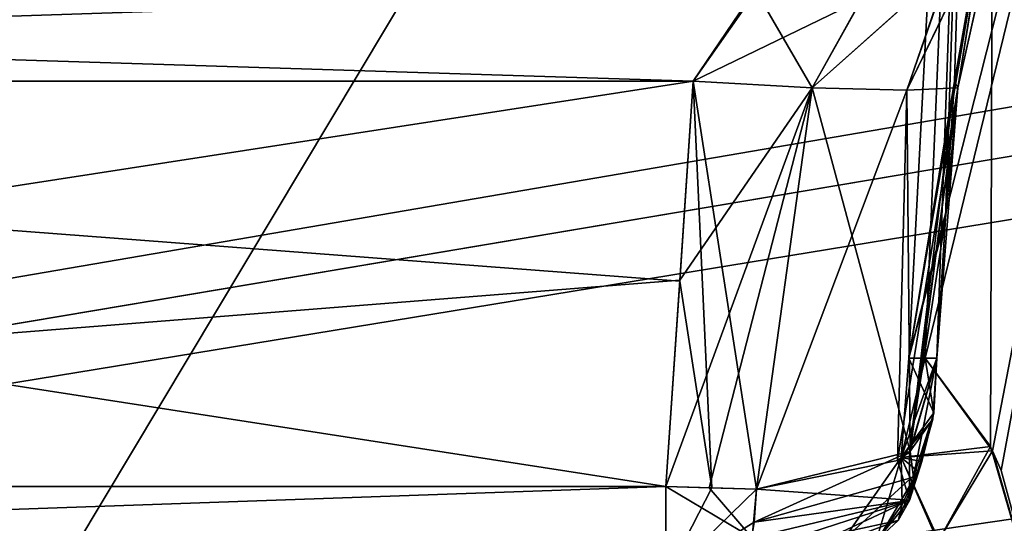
# Model space of a CAD drawing. Header units: inches. Extents: x -11.1 to 11.1, y -2.2 to 7.8.
# Tile 434 of 656: x -5.408 to -5.19, y -1.085 to -0.973. Entities that reach past the tile are written whole.
import ezdxf

# ---------------------------------------------------------------- set-up
doc = ezdxf.new("R2010")
doc.units = ezdxf.units.IN
doc.header["$LTSCALE"] = 93.866667
doc.header["$MEASUREMENT"] = 0
for name, color, linetype in [('2714', 7, 'CONTINUOUS'), ('2716', 7, 'CONTINUOUS'), ('2733', 7, 'CONTINUOUS'), ('2735', 7, 'CONTINUOUS'), ('4952', 7, 'CONTINUOUS'), ('4956', 7, 'CONTINUOUS'), ('5063', 7, 'CONTINUOUS'), ('5082', 7, 'CONTINUOUS'), ('6084', 7, 'CONTINUOUS'), ('6191', 7, 'CONTINUOUS'), ('6241', 7, 'CONTINUOUS'), ('6261', 7, 'CONTINUOUS'), ('6397', 7, 'CONTINUOUS'), ('6398', 7, 'CONTINUOUS'), ('6399', 7, 'CONTINUOUS'), ('6400', 7, 'CONTINUOUS'), ('6408', 7, 'CONTINUOUS'), ('6837', 7, 'CONTINUOUS'), ('6838', 7, 'CONTINUOUS'), ('9005', 7, 'CONTINUOUS'), ('9006', 7, 'CONTINUOUS'), ('9017', 7, 'CONTINUOUS'), ('9018', 7, 'CONTINUOUS'), ('9510', 7, 'CONTINUOUS')]:
    doc.layers.add(name, color=color, linetype=linetype)

msp = doc.modelspace()

# ---------------------------------------------------------------- linework, layer by layer
at = {"layer": '2714', "linetype": 'Continuous'}
for points in [[(-3.93735, -0.62121, -4.57785), (-3.89693, -0.63817, -4.57874), (-8.57837, -1.57343, -4.62775), (-3.93735, -0.62121, -4.57785)], [(-4.10307, -0.63817, -4.57874), (-3.93735, -0.62121, -4.57785), (-8.57837, -1.57343, -4.62775), (-4.10307, -0.63817, -4.57874)], [(-1.93717, -0.62139, -4.57786), (-1.89693, -0.63817, -4.57874), (-8.57837, -1.57343, -4.62775), (-1.93717, -0.62139, -4.57786)], [(-2.10307, -0.63817, -4.57874), (-1.93717, -0.62139, -4.57786), (-8.57837, -1.57343, -4.62775), (-2.10307, -0.63817, -4.57874)], [(-2.91767, -0.62139, -4.57786), (-2.87743, -0.63817, -4.57874), (-8.57837, -1.57343, -4.62775), (-2.91767, -0.62139, -4.57786)], [(-3.12257, -0.63817, -4.57874), (-2.91767, -0.62139, -4.57786), (-8.57837, -1.57343, -4.62775), (-3.12257, -0.63817, -4.57874)], [(-4.91767, -0.62139, -4.57786), (-4.87743, -0.63817, -4.57874), (-8.57837, -1.57343, -4.62775), (-4.91767, -0.62139, -4.57786)], [(-5.12257, -0.63817, -4.57874), (-4.91767, -0.62139, -4.57786), (-8.57837, -1.57343, -4.62775), (-5.12257, -0.63817, -4.57874)], [(5.12257, -0.63817, -4.57874), (5.89693, -0.63817, -4.57874), (-8.57837, -1.57343, -4.62775), (5.12257, -0.63817, -4.57874)], [(-8.57837, -1.57343, -4.62775), (5.89693, -0.63817, -4.57874), (6.10307, -0.63817, -4.57874), (-8.57837, -1.57343, -4.62775)], [(4.87743, -0.63817, -4.57874), (5.12257, -0.63817, -4.57874), (-8.57837, -1.57343, -4.62775), (4.87743, -0.63817, -4.57874)], [(4.10307, -0.63817, -4.57874), (4.87743, -0.63817, -4.57874), (-8.57837, -1.57343, -4.62775), (4.10307, -0.63817, -4.57874)], [(3.89693, -0.63817, -4.57874), (4.10307, -0.63817, -4.57874), (-8.57837, -1.57343, -4.62775), (3.89693, -0.63817, -4.57874)], [(3.12257, -0.63817, -4.57874), (3.89693, -0.63817, -4.57874), (-8.57837, -1.57343, -4.62775), (3.12257, -0.63817, -4.57874)], [(2.87743, -0.63817, -4.57874), (3.12257, -0.63817, -4.57874), (-8.57837, -1.57343, -4.62775), (2.87743, -0.63817, -4.57874)], [(2.10307, -0.63817, -4.57874), (2.87743, -0.63817, -4.57874), (-8.57837, -1.57343, -4.62775), (2.10307, -0.63817, -4.57874)], [(1.89693, -0.63817, -4.57874), (2.10307, -0.63817, -4.57874), (-8.57837, -1.57343, -4.62775), (1.89693, -0.63817, -4.57874)], [(-1.89693, -0.63817, -4.57874), (1.89693, -0.63817, -4.57874), (-8.57837, -1.57343, -4.62775), (-1.89693, -0.63817, -4.57874)], [(-2.87743, -0.63817, -4.57874), (-2.10307, -0.63817, -4.57874), (-8.57837, -1.57343, -4.62775), (-2.87743, -0.63817, -4.57874)], [(-3.89693, -0.63817, -4.57874), (-3.12257, -0.63817, -4.57874), (-8.57837, -1.57343, -4.62775), (-3.89693, -0.63817, -4.57874)], [(-4.87743, -0.63817, -4.57874), (-4.10307, -0.63817, -4.57874), (-8.57837, -1.57343, -4.62775), (-4.87743, -0.63817, -4.57874)], [(-5.89693, -0.63817, -4.57874), (-5.12257, -0.63817, -4.57874), (-8.57837, -1.57343, -4.62775), (-5.89693, -0.63817, -4.57874)], [(8.57837, -1.57343, -4.62775), (-8.57837, -1.57343, -4.62775), (8.52935, -0.63817, -4.57874), (8.57837, -1.57343, -4.62775)], [(8.52935, -0.63817, -4.57874), (-8.57837, -1.57343, -4.62775), (7.12257, -0.63817, -4.57874), (8.52935, -0.63817, -4.57874)], [(7.12257, -0.63817, -4.57874), (-8.57837, -1.57343, -4.62775), (6.87743, -0.63817, -4.57874), (7.12257, -0.63817, -4.57874)], [(6.87743, -0.63817, -4.57874), (-8.57837, -1.57343, -4.62775), (6.10307, -0.63817, -4.57874), (6.87743, -0.63817, -4.57874)]]:
    msp.add_3dface(points, dxfattribs=at)
at = {"layer": '2716', "linetype": 'Continuous'}
for points in [[(-8.57837, -1.57343, 4.62775), (8.57837, -1.57343, 4.62775), (-8.52935, -0.63817, 4.57874), (-8.57837, -1.57343, 4.62775)], [(-8.52935, -0.63817, 4.57874), (8.57837, -1.57343, 4.62775), (-7.12257, -0.63817, 4.57874), (-8.52935, -0.63817, 4.57874)], [(-7.12257, -0.63817, 4.57874), (8.57837, -1.57343, 4.62775), (-6.87743, -0.63817, 4.57874), (-7.12257, -0.63817, 4.57874)], [(-6.87743, -0.63817, 4.57874), (8.57837, -1.57343, 4.62775), (-6.10307, -0.63817, 4.57874), (-6.87743, -0.63817, 4.57874)], [(-6.10307, -0.63817, 4.57874), (8.57837, -1.57343, 4.62775), (-5.89693, -0.63817, 4.57874), (-6.10307, -0.63817, 4.57874)], [(-5.89693, -0.63817, 4.57874), (8.57837, -1.57343, 4.62775), (-5.12257, -0.63817, 4.57874), (-5.89693, -0.63817, 4.57874)]]:
    msp.add_3dface(points, dxfattribs=at)
at = {"layer": '2733', "linetype": 'Continuous'}
for points in [[(-5.73029, -0.88343, 4.46241), (-5.1258, -0.63817, 4.47526), (-5.70747, -1.22167, 4.44468), (-5.73029, -0.88343, 4.46241)], [(-5.70747, -1.22167, 4.44468), (-5.1258, -0.63817, 4.47526), (-5.68549, -1.57343, 4.42625), (-5.70747, -1.22167, 4.44468)], [(-5.1258, -0.63817, 4.47526), (-5.17481, -1.57343, 4.42625), (-5.68549, -1.57343, 4.42625), (-5.1258, -0.63817, 4.47526)]]:
    msp.add_3dface(points, dxfattribs=at)
at = {"layer": '2735', "linetype": 'Continuous'}
for points in [[(-5.8937, -0.63817, -4.47526), (-5.74557, -0.8479, -4.46427), (-5.17481, -1.57343, -4.42625), (-5.8937, -0.63817, -4.47526)], [(-5.1258, -0.63817, -4.47526), (-5.8937, -0.63817, -4.47526), (-5.17481, -1.57343, -4.42625), (-5.1258, -0.63817, -4.47526)], [(-5.74557, -0.8479, -4.46427), (-5.73029, -0.88343, -4.46241), (-5.17481, -1.57343, -4.42625), (-5.74557, -0.8479, -4.46427)], [(-5.73029, -0.88343, -4.46241), (-5.70553, -1.25168, -4.44311), (-5.17481, -1.57343, -4.42625), (-5.73029, -0.88343, -4.46241)]]:
    msp.add_3dface(points, dxfattribs=at)
at = {"layer": '4952', "linetype": 'Continuous'}
for points in [[(-5.1919, -0.67738, 3.60001), (-5.1173, -0.67738, 3.44813), (-5.21122, -1.04814, 3.59339), (-5.1919, -0.67738, 3.60001)], [(-5.21122, -1.04814, 3.59339), (-5.1173, -0.67738, 3.44813), (-5.19039, -0.92574, 3.52424), (-5.21122, -1.04814, 3.59339)], [(-5.20762, -1.04814, 3.63941), (-5.1919, -0.67738, 3.60001), (-5.21122, -1.04814, 3.59339), (-5.20762, -1.04814, 3.63941)], [(-5.1931, -1.06769, 3.68834), (-5.1919, -0.67738, 3.60001), (-5.20762, -1.04814, 3.63941), (-5.1931, -1.06769, 3.68834)], [(-5.17877, -1.11693, 3.71932), (-5.1919, -0.67738, 3.60001), (-5.1931, -1.06769, 3.68834), (-5.17877, -1.11693, 3.71932)], [(-5.13062, -0.95222, 3.75968), (-5.1919, -0.67738, 3.60001), (-5.14503, -1.24804, 3.76782), (-5.13062, -0.95222, 3.75968)], [(-5.14503, -1.24804, 3.76782), (-5.1919, -0.67738, 3.60001), (-5.14618, -1.25729, 3.76746), (-5.14503, -1.24804, 3.76782)], [(-5.14618, -1.25729, 3.76746), (-5.1919, -0.67738, 3.60001), (-5.14803, -1.2611, 3.7661), (-5.14618, -1.25729, 3.76746)], [(-5.14803, -1.2611, 3.7661), (-5.1919, -0.67738, 3.60001), (-5.16483, -1.19361, 3.74412), (-5.14803, -1.2611, 3.7661)], [(-5.16483, -1.19361, 3.74412), (-5.1919, -0.67738, 3.60001), (-5.17877, -1.11693, 3.71932), (-5.16483, -1.19361, 3.74412)], [(-5.20113, -0.98664, 3.54659), (-5.21122, -1.04814, 3.59339), (-5.19039, -0.92574, 3.52424), (-5.20113, -0.98664, 3.54659)], [(-5.20308, -1.01712, 3.54774), (-5.21122, -1.04814, 3.59339), (-5.20113, -0.98664, 3.54659), (-5.20308, -1.01712, 3.54774)], [(-5.20506, -1.04814, 3.54892), (-5.21122, -1.04814, 3.59339), (-5.20308, -1.01712, 3.54774), (-5.20506, -1.04814, 3.54892)]]:
    msp.add_3dface(points, dxfattribs=at)
at = {"layer": '4956', "linetype": 'Continuous'}
for points in [[(-5.21123, -1.04814, -3.59372), (-5.20506, -1.04814, -3.54892), (-5.1919, -0.67738, -3.59999), (-5.21123, -1.04814, -3.59372)], [(-5.20762, -1.04814, -3.63941), (-5.21123, -1.04814, -3.59372), (-5.1919, -0.67738, -3.59999), (-5.20762, -1.04814, -3.63941)], [(-5.19269, -1.06866, -3.68936), (-5.20762, -1.04814, -3.63941), (-5.1173, -0.67738, -3.75187), (-5.19269, -1.06866, -3.68936)], [(-5.1173, -0.67738, -3.75187), (-5.20762, -1.04814, -3.63941), (-5.1919, -0.67738, -3.59999), (-5.1173, -0.67738, -3.75187)], [(-5.20506, -1.04814, -3.54892), (-5.20308, -1.017, -3.54774), (-5.1919, -0.67738, -3.59999), (-5.20506, -1.04814, -3.54892)], [(-5.20308, -1.017, -3.54774), (-5.20113, -0.98664, -3.54659), (-5.1919, -0.67738, -3.59999), (-5.20308, -1.017, -3.54774)], [(-5.20113, -0.98664, -3.54659), (-5.19019, -0.92523, -3.5238), (-5.1919, -0.67738, -3.59999), (-5.20113, -0.98664, -3.54659)], [(-5.19079, -1.07306, -3.69386), (-5.19269, -1.06866, -3.68936), (-5.1173, -0.67738, -3.75187), (-5.19079, -1.07306, -3.69386)], [(-5.17877, -1.11693, -3.71932), (-5.19079, -1.07306, -3.69386), (-5.1173, -0.67738, -3.75187), (-5.17877, -1.11693, -3.71932)]]:
    msp.add_3dface(points, dxfattribs=at)
at = {"layer": '5063', "linetype": 'Continuous'}
for points in [[(-5.84548, -0.98664, -3.4713), (-5.25904, -0.98664, -3.4713), (-5.84077, -1.07657, -3.47601), (-5.84548, -0.98664, -3.4713)], [(-5.84077, -1.07657, -3.47601), (-5.25904, -0.98664, -3.4713), (-5.26204, -1.03082, -3.47361), (-5.84077, -1.07657, -3.47601)], [(-5.2651, -1.07657, -3.47601), (-5.84077, -1.07657, -3.47601), (-5.26204, -1.03082, -3.47361), (-5.2651, -1.07657, -3.47601)]]:
    msp.add_3dface(points, dxfattribs=at)
at = {"layer": '5082', "linetype": 'Continuous'}
for points in [[(-5.84077, -1.07657, 3.47601), (-5.2651, -1.07657, 3.47601), (-5.84548, -0.98664, 3.4713), (-5.84077, -1.07657, 3.47601)], [(-5.84548, -0.98664, 3.4713), (-5.2651, -1.07657, 3.47601), (-5.26205, -1.03106, 3.47362), (-5.84548, -0.98664, 3.4713)], [(-5.25904, -0.98664, 3.4713), (-5.84548, -0.98664, 3.4713), (-5.26205, -1.03106, 3.47362), (-5.25904, -0.98664, 3.4713)]]:
    msp.add_3dface(points, dxfattribs=at)
at = {"layer": '6084', "linetype": 'Continuous'}
for points in [[(-5.85706, -1.08824, -3.47905), (-5.84077, -1.07657, -3.47601), (-5.2651, -1.09676, -3.48532), (-5.85706, -1.08824, -3.47905)], [(-5.84077, -1.07657, -3.47601), (-5.2651, -1.07657, -3.47601), (-5.2651, -1.09676, -3.48532), (-5.84077, -1.07657, -3.47601)]]:
    msp.add_3dface(points, dxfattribs=at)
at = {"layer": '6191', "linetype": 'Continuous'}
for points in [[(-5.2651, -1.07657, 3.47601), (-5.84077, -1.07657, 3.47601), (-5.84077, -1.09676, 3.48532), (-5.2651, -1.07657, 3.47601)], [(-5.2651, -1.09676, 3.48532), (-5.2651, -1.07657, 3.47601), (-5.84077, -1.09676, 3.48532), (-5.2651, -1.09676, 3.48532)]]:
    msp.add_3dface(points, dxfattribs=at)
at = {"layer": '6241', "linetype": 'Continuous'}
for points in [[(-5.25904, -0.98664, -3.4713), (-5.84854, -0.96805, -3.46288), (-5.24581, -0.9671, -3.46185), (-5.25904, -0.98664, -3.4713)], [(-5.25904, -0.98664, -3.4713), (-5.84548, -0.98664, -3.4713), (-5.84854, -0.96805, -3.46288), (-5.25904, -0.98664, -3.4713)]]:
    msp.add_3dface(points, dxfattribs=at)
at = {"layer": '6261', "linetype": 'Continuous'}
for points in [[(-5.84824, -0.96987, 3.46458), (-5.84548, -0.98664, 3.4713), (-5.24512, -0.96668, 3.46136), (-5.84824, -0.96987, 3.46458)], [(-5.84548, -0.98664, 3.4713), (-5.25904, -0.98664, 3.4713), (-5.24512, -0.96668, 3.46136), (-5.84548, -0.98664, 3.4713)]]:
    msp.add_3dface(points, dxfattribs=at)
at = {"layer": '6397', "linetype": 'Continuous'}
for points in [[(-5.20762, -1.04814, -3.63941), (-5.19269, -1.06866, -3.68936), (-5.21295, -1.07012, -3.64043), (-5.20762, -1.04814, -3.63941)], [(-5.21295, -1.07012, -3.64043), (-5.19269, -1.06866, -3.68936), (-5.20481, -1.08879, -3.67884), (-5.21295, -1.07012, -3.64043)], [(-5.19269, -1.06866, -3.68936), (-5.17877, -1.11693, -3.71932), (-5.20481, -1.08879, -3.67884), (-5.19269, -1.06866, -3.68936)], [(-5.19269, -1.06866, -3.68936), (-5.19079, -1.07306, -3.69386), (-5.17877, -1.11693, -3.71932), (-5.19269, -1.06866, -3.68936)], [(-5.22591, -1.08852, -3.64289), (-5.21295, -1.07012, -3.64043), (-5.20481, -1.08879, -3.67884), (-5.22591, -1.08852, -3.64289)]]:
    msp.add_3dface(points, dxfattribs=at)
at = {"layer": '6398', "linetype": 'Continuous'}
for points in [[(-5.20506, -1.04814, -3.54892), (-5.21123, -1.04814, -3.59372), (-5.21295, -1.07012, -3.64043), (-5.20506, -1.04814, -3.54892)], [(-5.20506, -1.04814, -3.54892), (-5.21295, -1.07012, -3.64043), (-5.20592, -1.06166, -3.54322), (-5.20506, -1.04814, -3.54892)], [(-5.21123, -1.04814, -3.59372), (-5.20762, -1.04814, -3.63941), (-5.21295, -1.07012, -3.64043), (-5.21123, -1.04814, -3.59372)], [(-5.20592, -1.06166, -3.54322), (-5.21295, -1.07012, -3.64043), (-5.20917, -1.07326, -3.53748), (-5.20592, -1.06166, -3.54322)], [(-5.21295, -1.07012, -3.64043), (-5.22591, -1.08852, -3.64289), (-5.20917, -1.07326, -3.53748), (-5.21295, -1.07012, -3.64043)], [(-5.20917, -1.07326, -3.53748), (-5.22591, -1.08852, -3.64289), (-5.21765, -1.08765, -3.52867), (-5.20917, -1.07326, -3.53748)]]:
    msp.add_3dface(points, dxfattribs=at)
at = {"layer": '6399', "linetype": 'Continuous'}
for points in [[(-5.26204, -1.03082, -3.47361), (-5.25904, -0.98664, -3.4713), (-5.23265, -0.98811, -3.47753), (-5.26204, -1.03082, -3.47361)], [(-5.20113, -0.98664, -3.54659), (-5.20308, -1.017, -3.54774), (-5.21112, -1.06895, -3.50844), (-5.20113, -0.98664, -3.54659)], [(-5.20038, -0.98811, -3.51948), (-5.20113, -0.98664, -3.54659), (-5.21112, -1.06895, -3.50844), (-5.20038, -0.98811, -3.51948)], [(-5.2651, -1.07657, -3.47601), (-5.26204, -1.03082, -3.47361), (-5.23265, -0.98811, -3.47753), (-5.2651, -1.07657, -3.47601)], [(-5.2651, -1.07657, -3.47601), (-5.23265, -0.98811, -3.47753), (-5.25551, -1.07687, -3.4768), (-5.2651, -1.07657, -3.47601)], [(-5.25551, -1.07687, -3.4768), (-5.23265, -0.98811, -3.47753), (-5.24505, -1.07714, -3.4795), (-5.25551, -1.07687, -3.4768)], [(-5.23265, -0.98811, -3.47753), (-5.21166, -0.98864, -3.49477), (-5.24505, -1.07714, -3.4795), (-5.23265, -0.98811, -3.47753)], [(-5.24505, -1.07714, -3.4795), (-5.21166, -0.98864, -3.49477), (-5.21379, -1.07077, -3.50399), (-5.24505, -1.07714, -3.4795)], [(-5.21166, -0.98864, -3.49477), (-5.20038, -0.98811, -3.51948), (-5.21379, -1.07077, -3.50399), (-5.21166, -0.98864, -3.49477)], [(-5.21379, -1.07077, -3.50399), (-5.20038, -0.98811, -3.51948), (-5.21112, -1.06895, -3.50844), (-5.21379, -1.07077, -3.50399)], [(-5.20308, -1.017, -3.54774), (-5.20506, -1.04814, -3.54892), (-5.21112, -1.06895, -3.50844), (-5.20308, -1.017, -3.54774)]]:
    msp.add_3dface(points, dxfattribs=at)
at = {"layer": '6400', "linetype": 'Continuous'}
for points in [[(-5.19019, -0.92523, -3.5238), (-5.20113, -0.98664, -3.54659), (-5.20038, -0.98811, -3.51948), (-5.19019, -0.92523, -3.5238)], [(-5.19019, -0.92523, -3.5238), (-5.20038, -0.98811, -3.51948), (-5.19093, -0.94588, -3.50638), (-5.19019, -0.92523, -3.5238)], [(-5.20038, -0.98811, -3.51948), (-5.21166, -0.98864, -3.49477), (-5.19093, -0.94588, -3.50638), (-5.20038, -0.98811, -3.51948)], [(-5.21166, -0.98864, -3.49477), (-5.20212, -0.96086, -3.48779), (-5.19093, -0.94588, -3.50638), (-5.21166, -0.98864, -3.49477)], [(-5.21166, -0.98864, -3.49477), (-5.23265, -0.98811, -3.47753), (-5.20212, -0.96086, -3.48779), (-5.21166, -0.98864, -3.49477)], [(-5.23265, -0.98811, -3.47753), (-5.22182, -0.96851, -3.47203), (-5.20212, -0.96086, -3.48779), (-5.23265, -0.98811, -3.47753)], [(-5.25904, -0.98664, -3.4713), (-5.24581, -0.9671, -3.46185), (-5.22182, -0.96851, -3.47203), (-5.25904, -0.98664, -3.4713)], [(-5.23265, -0.98811, -3.47753), (-5.25904, -0.98664, -3.4713), (-5.22182, -0.96851, -3.47203), (-5.23265, -0.98811, -3.47753)]]:
    msp.add_3dface(points, dxfattribs=at)
at = {"layer": '6408', "linetype": 'Continuous'}
for points in [[(-5.21295, -1.07012, 3.64043), (-5.20762, -1.04814, 3.63941), (-5.20568, -1.06021, 3.54388), (-5.21295, -1.07012, 3.64043)], [(-5.20762, -1.04814, 3.63941), (-5.21122, -1.04814, 3.59339), (-5.20568, -1.06021, 3.54388), (-5.20762, -1.04814, 3.63941)], [(-5.21122, -1.04814, 3.59339), (-5.20506, -1.04814, 3.54892), (-5.20568, -1.06021, 3.54388), (-5.21122, -1.04814, 3.59339)], [(-5.20833, -1.071, 3.53868), (-5.21295, -1.07012, 3.64043), (-5.20568, -1.06021, 3.54388), (-5.20833, -1.071, 3.53868)], [(-5.22591, -1.08852, 3.64289), (-5.21295, -1.07012, 3.64043), (-5.2185, -1.08865, 3.52795), (-5.22591, -1.08852, 3.64289)], [(-5.2185, -1.08865, 3.52795), (-5.21295, -1.07012, 3.64043), (-5.2127, -1.08055, 3.53332), (-5.2185, -1.08865, 3.52795)], [(-5.2127, -1.08055, 3.53332), (-5.21295, -1.07012, 3.64043), (-5.20833, -1.071, 3.53868), (-5.2127, -1.08055, 3.53332)]]:
    msp.add_3dface(points, dxfattribs=at)
at = {"layer": '6837', "linetype": 'Continuous'}
for points in [[(-5.20113, -0.98664, 3.54659), (-5.19039, -0.92574, 3.52424), (-5.20038, -0.98811, 3.51948), (-5.20113, -0.98664, 3.54659)], [(-5.19039, -0.92574, 3.52424), (-5.19088, -0.94572, 3.50655), (-5.20038, -0.98811, 3.51948), (-5.19039, -0.92574, 3.52424)], [(-5.19088, -0.94572, 3.50655), (-5.20202, -0.96079, 3.4879), (-5.21166, -0.98864, 3.49477), (-5.19088, -0.94572, 3.50655)], [(-5.20038, -0.98811, 3.51948), (-5.19088, -0.94572, 3.50655), (-5.21166, -0.98864, 3.49477), (-5.20038, -0.98811, 3.51948)], [(-5.20202, -0.96079, 3.4879), (-5.22175, -0.96851, 3.47207), (-5.23265, -0.98811, 3.47753), (-5.20202, -0.96079, 3.4879)], [(-5.21166, -0.98864, 3.49477), (-5.20202, -0.96079, 3.4879), (-5.23265, -0.98811, 3.47753), (-5.21166, -0.98864, 3.49477)], [(-5.24512, -0.96668, 3.46136), (-5.25904, -0.98664, 3.4713), (-5.23265, -0.98811, 3.47753), (-5.24512, -0.96668, 3.46136)], [(-5.22175, -0.96851, 3.47207), (-5.24512, -0.96668, 3.46136), (-5.23265, -0.98811, 3.47753), (-5.22175, -0.96851, 3.47207)]]:
    msp.add_3dface(points, dxfattribs=at)
at = {"layer": '6838', "linetype": 'Continuous'}
for points in [[(-5.25904, -0.98664, 3.4713), (-5.26205, -1.03106, 3.47362), (-5.25495, -1.07688, 3.47689), (-5.25904, -0.98664, 3.4713)], [(-5.23265, -0.98811, 3.47753), (-5.25904, -0.98664, 3.4713), (-5.24505, -1.07714, 3.4795), (-5.23265, -0.98811, 3.47753)], [(-5.24505, -1.07714, 3.4795), (-5.25904, -0.98664, 3.4713), (-5.25495, -1.07688, 3.47689), (-5.24505, -1.07714, 3.4795)], [(-5.20308, -1.01712, 3.54774), (-5.20113, -0.98664, 3.54659), (-5.20038, -0.98811, 3.51948), (-5.20308, -1.01712, 3.54774)], [(-5.21093, -1.0688, 3.50878), (-5.23265, -0.98811, 3.47753), (-5.24505, -1.07714, 3.4795), (-5.21093, -1.0688, 3.50878)], [(-5.21166, -0.98864, 3.49477), (-5.23265, -0.98811, 3.47753), (-5.21093, -1.0688, 3.50878), (-5.21166, -0.98864, 3.49477)], [(-5.20038, -0.98811, 3.51948), (-5.21166, -0.98864, 3.49477), (-5.21093, -1.0688, 3.50878), (-5.20038, -0.98811, 3.51948)], [(-5.20506, -1.04814, 3.54892), (-5.20038, -0.98811, 3.51948), (-5.21093, -1.0688, 3.50878), (-5.20506, -1.04814, 3.54892)], [(-5.20506, -1.04814, 3.54892), (-5.20308, -1.01712, 3.54774), (-5.20038, -0.98811, 3.51948), (-5.20506, -1.04814, 3.54892)], [(-5.26205, -1.03106, 3.47362), (-5.2651, -1.07657, 3.47601), (-5.25495, -1.07688, 3.47689), (-5.26205, -1.03106, 3.47362)]]:
    msp.add_3dface(points, dxfattribs=at)
at = {"layer": '9005', "linetype": 'Continuous'}
for points in [[(-5.20506, -1.04814, 3.54892), (-5.21093, -1.0688, 3.50878), (-5.21017, -1.07447, 3.51338), (-5.20506, -1.04814, 3.54892)], [(-5.20568, -1.06021, 3.54388), (-5.20506, -1.04814, 3.54892), (-5.21017, -1.07447, 3.51338), (-5.20568, -1.06021, 3.54388)], [(-5.20833, -1.071, 3.53868), (-5.20568, -1.06021, 3.54388), (-5.21111, -1.0797, 3.51837), (-5.20833, -1.071, 3.53868)], [(-5.20568, -1.06021, 3.54388), (-5.21017, -1.07447, 3.51338), (-5.21111, -1.0797, 3.51837), (-5.20568, -1.06021, 3.54388)], [(-5.21093, -1.0688, 3.50878), (-5.24505, -1.07714, 3.4795), (-5.24554, -1.08448, 3.48087), (-5.21093, -1.0688, 3.50878)], [(-5.21017, -1.07447, 3.51338), (-5.21093, -1.0688, 3.50878), (-5.24554, -1.08448, 3.48087), (-5.21017, -1.07447, 3.51338)], [(-5.2127, -1.08055, 3.53332), (-5.20833, -1.071, 3.53868), (-5.21361, -1.08414, 3.52359), (-5.2127, -1.08055, 3.53332)], [(-5.20833, -1.071, 3.53868), (-5.21111, -1.0797, 3.51837), (-5.21361, -1.08414, 3.52359), (-5.20833, -1.071, 3.53868)], [(-5.21111, -1.0797, 3.51837), (-5.21017, -1.07447, 3.51338), (-5.24554, -1.08448, 3.48087), (-5.21111, -1.0797, 3.51837)], [(-5.21361, -1.08414, 3.52359), (-5.21111, -1.0797, 3.51837), (-5.24662, -1.09122, 3.48391), (-5.21361, -1.08414, 3.52359)], [(-5.24662, -1.09122, 3.48391), (-5.21111, -1.0797, 3.51837), (-5.24554, -1.08448, 3.48087), (-5.24662, -1.09122, 3.48391)], [(-5.2185, -1.08865, 3.52795), (-5.2127, -1.08055, 3.53332), (-5.21361, -1.08414, 3.52359), (-5.2185, -1.08865, 3.52795)], [(-5.2185, -1.08865, 3.52795), (-5.21361, -1.08414, 3.52359), (-5.24822, -1.09696, 3.48843), (-5.2185, -1.08865, 3.52795)], [(-5.24822, -1.09696, 3.48843), (-5.21361, -1.08414, 3.52359), (-5.24662, -1.09122, 3.48391), (-5.24822, -1.09696, 3.48843)]]:
    msp.add_3dface(points, dxfattribs=at)
at = {"layer": '9006', "linetype": 'Continuous'}
for points in [[(-5.2651, -1.07657, 3.47601), (-5.2651, -1.09676, 3.48532), (-5.25495, -1.07688, 3.47689), (-5.2651, -1.07657, 3.47601)], [(-5.2651, -1.09676, 3.48532), (-5.24505, -1.07714, 3.4795), (-5.25495, -1.07688, 3.47689), (-5.2651, -1.09676, 3.48532)], [(-5.24505, -1.07714, 3.4795), (-5.2651, -1.09676, 3.48532), (-5.24554, -1.08448, 3.48087), (-5.24505, -1.07714, 3.4795)], [(-5.2651, -1.09676, 3.48532), (-5.24662, -1.09122, 3.48391), (-5.24554, -1.08448, 3.48087), (-5.2651, -1.09676, 3.48532)]]:
    msp.add_3dface(points, dxfattribs=at)
at = {"layer": '9017', "linetype": 'Continuous'}
for points in [[(-5.20506, -1.04814, -3.54892), (-5.20592, -1.06166, -3.54322), (-5.21112, -1.06895, -3.50844), (-5.20506, -1.04814, -3.54892)], [(-5.21112, -1.06895, -3.50844), (-5.20592, -1.06166, -3.54322), (-5.21108, -1.07962, -3.5183), (-5.21112, -1.06895, -3.50844)], [(-5.20592, -1.06166, -3.54322), (-5.20917, -1.07326, -3.53748), (-5.21108, -1.07962, -3.5183), (-5.20592, -1.06166, -3.54322)], [(-5.21379, -1.07077, -3.50399), (-5.21112, -1.06895, -3.50844), (-5.21108, -1.07962, -3.5183), (-5.21379, -1.07077, -3.50399)], [(-5.24505, -1.07714, -3.4795), (-5.21379, -1.07077, -3.50399), (-5.21108, -1.07962, -3.5183), (-5.24505, -1.07714, -3.4795)], [(-5.20917, -1.07326, -3.53748), (-5.21765, -1.08765, -3.52867), (-5.21108, -1.07962, -3.5183), (-5.20917, -1.07326, -3.53748)], [(-5.24601, -1.08795, -3.48219), (-5.24505, -1.07714, -3.4795), (-5.21108, -1.07962, -3.5183), (-5.24601, -1.08795, -3.48219)], [(-5.21765, -1.08765, -3.52867), (-5.24822, -1.09696, -3.48843), (-5.21108, -1.07962, -3.5183), (-5.21765, -1.08765, -3.52867)], [(-5.24822, -1.09696, -3.48843), (-5.24601, -1.08795, -3.48219), (-5.21108, -1.07962, -3.5183), (-5.24822, -1.09696, -3.48843)]]:
    msp.add_3dface(points, dxfattribs=at)
at = {"layer": '9018', "linetype": 'Continuous'}
for points in [[(-5.2651, -1.09676, -3.48532), (-5.2651, -1.07657, -3.47601), (-5.24601, -1.08795, -3.48219), (-5.2651, -1.09676, -3.48532)], [(-5.2651, -1.07657, -3.47601), (-5.25551, -1.07687, -3.4768), (-5.24601, -1.08795, -3.48219), (-5.2651, -1.07657, -3.47601)], [(-5.25551, -1.07687, -3.4768), (-5.24505, -1.07714, -3.4795), (-5.24601, -1.08795, -3.48219), (-5.25551, -1.07687, -3.4768)]]:
    msp.add_3dface(points, dxfattribs=at)
at = {"layer": '9510', "linetype": 'Continuous'}
for points in [[(-5.1931, -1.06769, 3.68834), (-5.20762, -1.04814, 3.63941), (-5.21295, -1.07012, 3.64043), (-5.1931, -1.06769, 3.68834)], [(-5.1931, -1.06769, 3.68834), (-5.21295, -1.07012, 3.64043), (-5.20459, -1.08851, 3.67893), (-5.1931, -1.06769, 3.68834)], [(-5.17877, -1.11693, 3.71932), (-5.1931, -1.06769, 3.68834), (-5.20459, -1.08851, 3.67893), (-5.17877, -1.11693, 3.71932)], [(-5.21295, -1.07012, 3.64043), (-5.22591, -1.08852, 3.64289), (-5.20459, -1.08851, 3.67893), (-5.21295, -1.07012, 3.64043)]]:
    msp.add_3dface(points, dxfattribs=at)

doc.saveas('drawing.dxf')
